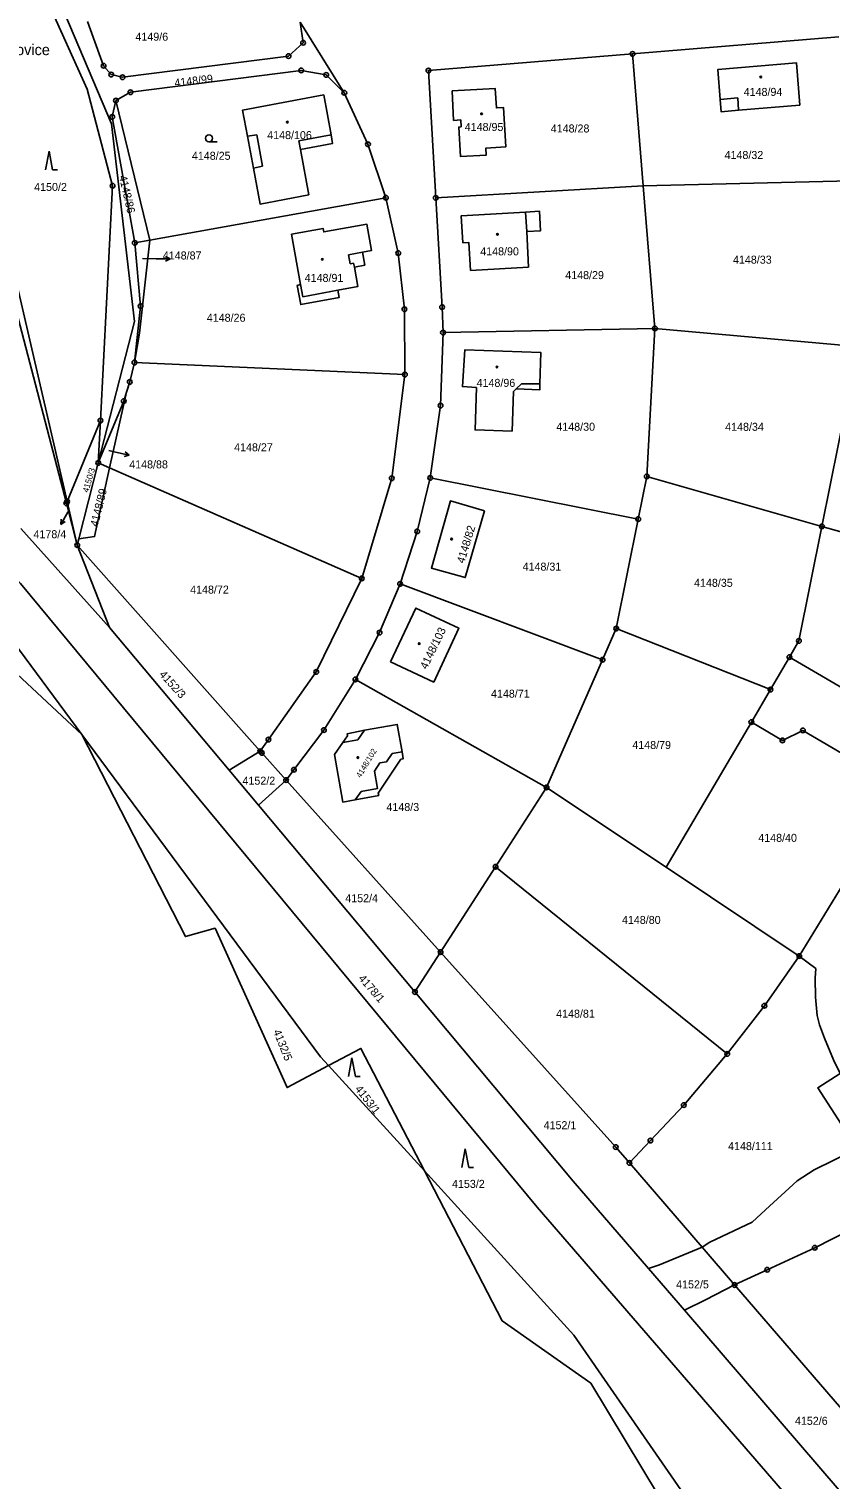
# Model space of a CAD drawing. Extents: x -733394 to -722299, y -1082822 to -1075049.
# Drawn here: x -728919.5 to -728749.3, y -1081434.3 to -1081126.2 of the extents above; entities that cross this region are included whole.
import ezdxf

# ---------------------------------------------------------------- set-up
doc = ezdxf.new("R2010")
doc.units = 0
for name, color, linetype in [('Hranice parcel', 7, 'Continuous'), ('Parcelní čísla', 7, 'Continuous'), ('Pop  PČ popisy', 7, 'Continuous'), ('Vnitřní kresba', 7, 'Continuous'), ('Značky bodu BP', 7, 'Continuous'), ('Značky budov', 7, 'Continuous'), ('Značky kultur', 7, 'Continuous')]:
    doc.layers.add(name, color=color, linetype=linetype)

msp = doc.modelspace()

# ---------------------------------------------------------------- linework, layer by layer
at = {"layer": 'Hranice parcel'}
for p, q in [((-728861.93, -1081124.79), (-728852.54, -1081139.77)), ((-728791.29, -1081131.5), (-728747.47, -1081127.91)), ((-728789.01, -1081159.56), (-728791.29, -1081131.5)), ((-728901.06, -1081141.44), (-728893.86, -1081171.08)), ((-728911.6, -1081226.99), (-728931.14, -1081152.17)), ((-728789.01, -1081159.56), (-728744.99, -1081158.46)), ((-728901.78, -1081159.51), (-728904.36, -1081209.41)), ((-728893.86, -1081171.08), (-728843.69, -1081162.08)), ((-728833.11, -1081162.09), (-728789.01, -1081159.56)), ((-728786.55, -1081189.82), (-728789.01, -1081159.56)), ((-728897.06, -1081171.65), (-728893.86, -1081171.08)), ((-728831.57, -1081190.71), (-728786.55, -1081189.82)), ((-728788.28, -1081221.28), (-728786.55, -1081189.82)), ((-728786.55, -1081189.82), (-728744.44, -1081193.63)), ((-728897.12, -1081197.07), (-728839.68, -1081199.63)), ((-728898.81, -1081203.37), (-728902.42, -1081219.47)), ((-728911.43, -1081226.59), (-728904.36, -1081209.41)), ((-728904.36, -1081209.41), (-728904.82, -1081218.42)), ((-728908.94, -1081234.52), (-728904.82, -1081218.42)), ((-728904.82, -1081218.42), (-728902.42, -1081219.47)), ((-728902.42, -1081219.47), (-728848.82, -1081242.93)), ((-728834.29, -1081221.58), (-728790.1, -1081230.35)), ((-728790.1, -1081230.35), (-728788.28, -1081221.28)), ((-728788.28, -1081221.28), (-728751.07, -1081231.9)), ((-728911.6, -1081226.99), (-728911.43, -1081226.59)), ((-728911.43, -1081226.59), (-728909.28, -1081235.86)), ((-728908.28, -1081276.14), (-728943.4, -1081228.73)), ((-728909.28, -1081235.86), (-728911.6, -1081226.99)), ((-728902.43, -1081253.39), (-728921.26, -1081232.31)), ((-728794.75, -1081253.61), (-728790.1, -1081230.35)), ((-728751.07, -1081231.9), (-728712.84, -1081242.8)), ((-728908.94, -1081234.52), (-728909.28, -1081235.86)), ((-728909.28, -1081235.86), (-728870.41, -1081279.65)), ((-728902.43, -1081253.39), (-728909.28, -1081235.86)), ((-728840.7, -1081244.1), (-728797.66, -1081260.24)), ((-728877.01, -1081283.71), (-728902.43, -1081253.39)), ((-728797.66, -1081260.24), (-728794.75, -1081253.61)), ((-728794.75, -1081253.61), (-728762.01, -1081266.56)), ((-728809.56, -1081287.35), (-728797.66, -1081260.24)), ((-728762.01, -1081266.56), (-728757.97, -1081259.66)), ((-728809.56, -1081287.35), (-728850.17, -1081264.4)), ((-728766.06, -1081273.47), (-728762.01, -1081266.56)), ((-728857.58, -1081344.58), (-728908.28, -1081276.14)), ((-728766.06, -1081273.47), (-728784.13, -1081304.32)), ((-728870.41, -1081279.65), (-728877.01, -1081283.71)), ((-728870.79, -1081291.14), (-728877.01, -1081283.71)), ((-728870.79, -1081291.14), (-728864.91, -1081285.78)), ((-728864.91, -1081285.78), (-728832.08, -1081322.33)), ((-728820.41, -1081304.2), (-728809.56, -1081287.35)), ((-728809.56, -1081287.35), (-728784.13, -1081304.32)), ((-728837.54, -1081330.81), (-728870.79, -1081291.14)), ((-728832.08, -1081322.33), (-728820.41, -1081304.2)), ((-728820.41, -1081304.2), (-728771.17, -1081343.96)), ((-728784.13, -1081304.32), (-728755.89, -1081323.18)), ((-728832.08, -1081322.33), (-728837.54, -1081330.81)), ((-728855.88, -1081346.45), (-728857.58, -1081344.58)), ((-728835.53, -1081368.81), (-728855.88, -1081346.45)), ((-728776.51, -1081385.05), (-728791.96, -1081367.13)), ((-728803.79, -1081403.7), (-728835.53, -1081368.81)), ((-728769.61, -1081393.06), (-728776.51, -1081385.05)), ((-728780.28, -1081398.41), (-728787.88, -1081389.58)), ((-728769.61, -1081393.06), (-728738.31, -1081429.37)), ((-728739.56, -1081445.74), (-728780.28, -1081398.41)), ((-728765.78, -1081458.58), (-728803.79, -1081403.7))]:
    msp.add_line(p, q, dxfattribs=at)
for points in [[(-728904.82, -1081218.42), (-728897.14, -1081188.39), (-728901.98, -1081146.37), (-728924.81, -1081092.52)], [(-728936.48, -1081099.72), (-728920, -1081113.97), (-728915.72, -1081119.94), (-728907.17, -1081139), (-728901.78, -1081159.51)], [(-728960.8, -1081114.72), (-728939.21, -1081135.88), (-728928.89, -1081151.35), (-728911.43, -1081226.59)], [(-728907.09, -1081124.63), (-728903.68, -1081134.01), (-728902.07, -1081135.91), (-728899.64, -1081136.45), (-728864.39, -1081131.97), (-728861.29, -1081129.14), (-728861.93, -1081124.79)], [(-728833.11, -1081162.09), (-728834.67, -1081135.05), (-728791.29, -1081131.5)], [(-728768.76, -1081143.48), (-728772.48, -1081143.79), (-728772.69, -1081141.16), (-728773.18, -1081134.79), (-728756.47, -1081133.39), (-728755.77, -1081142.38), (-728768.76, -1081143.48)], [(-728852.54, -1081139.77), (-728856.37, -1081135.97), (-728861.69, -1081135.02), (-728898, -1081139.64), (-728901.06, -1081141.44)], [(-728860.07, -1081161.48), (-728870.45, -1081163.42), (-728871.82, -1081155.78), (-728873.09, -1081148.98), (-728874.14, -1081143.43), (-728856.9, -1081140.23), (-728855.34, -1081148.67), (-728855.07, -1081150.55), (-728861.82, -1081151.81), (-728860.07, -1081161.48)], [(-728852.54, -1081139.77), (-728847.51, -1081150.69), (-728843.69, -1081162.08)], [(-728829.66, -1081139.38), (-728820.47, -1081138.88), (-728820.22, -1081142.98), (-728818.73, -1081142.89), (-728818.24, -1081151.28), (-728822.44, -1081151.51), (-728822.37, -1081153), (-728827.85, -1081153.31), (-728828.23, -1081147.07), (-728827.72, -1081147), (-728827.81, -1081145.52), (-728829.32, -1081145.63), (-728829.66, -1081139.38)], [(-728901.06, -1081141.44), (-728901.86, -1081144.9), (-728897.06, -1081171.65)], [(-728843.69, -1081162.08), (-728841.09, -1081173.82), (-728839.77, -1081185.76), (-728839.68, -1081199.63)], [(-728831.57, -1081190.71), (-728831.78, -1081185.3), (-728833.11, -1081162.09)], [(-728827.39, -1081171.67), (-728827.69, -1081165.88), (-728814.05, -1081165.13), (-728811.07, -1081164.95), (-728810.84, -1081169.08), (-728813.79, -1081169.27), (-728813.44, -1081176.79), (-728825.71, -1081177.5), (-728826.06, -1081171.59), (-728827.39, -1081171.67)], [(-728853.9, -1081181.67), (-728853.62, -1081183.24), (-728861.81, -1081184.75), (-728862.54, -1081180.68), (-728861.82, -1081180.53), (-728863.76, -1081169.81), (-728857.04, -1081168.6), (-728856.9, -1081169.32), (-728847.75, -1081167.68), (-728846.76, -1081173.27), (-728848.69, -1081173.63), (-728848.19, -1081176.37), (-728850.4, -1081176.8), (-728849.66, -1081180.91), (-728853.9, -1081181.67)], [(-728893.86, -1081171.08), (-728896.06, -1081190.82), (-728897.12, -1081197.07)], [(-728897.06, -1081171.65), (-728895.82, -1081185.1), (-728897.12, -1081197.07)], [(-728834.29, -1081221.58), (-728832.1, -1081206.22), (-728831.57, -1081190.71)], [(-728816.87, -1081211.66), (-728824.77, -1081211.38), (-728824.47, -1081202.4), (-728827.46, -1081202.2), (-728826.9, -1081194.35), (-728810.79, -1081194.93), (-728811.03, -1081201.62), (-728811.01, -1081202.88), (-728816, -1081202.7), (-728816.58, -1081203.23), (-728816.87, -1081211.66)], [(-728897.12, -1081197.07), (-728898.13, -1081201.21), (-728898.81, -1081203.37)], [(-728839.68, -1081199.63), (-728842.47, -1081221.66), (-728848.82, -1081242.93)], [(-728751.07, -1081231.9), (-728745.77, -1081205.55), (-728745.32, -1081201.46)], [(-728898.81, -1081203.37), (-728899.41, -1081205.28), (-728904.82, -1081218.42)], [(-728902.42, -1081219.47), (-728905.61, -1081234.04), (-728908.94, -1081234.52)], [(-728840.7, -1081244.1), (-728837.04, -1081232.97), (-728834.29, -1081221.58)], [(-728940.58, -1081224.24), (-728939.79, -1081223.8), (-728921.35, -1081244.04), (-728811.57, -1081376.56), (-728748.11, -1081449.93)], [(-728822.77, -1081228.55), (-728826.84, -1081242.77), (-728834.05, -1081240.74), (-728829.99, -1081226.49), (-728822.77, -1081228.55)], [(-728757.97, -1081259.66), (-728755.95, -1081256.22), (-728751.07, -1081231.9)], [(-728848.82, -1081242.93), (-728858.5, -1081262.82), (-728868.66, -1081277.18), (-728870.41, -1081279.65)], [(-728850.17, -1081264.4), (-728845.04, -1081254.44), (-728840.7, -1081244.1)], [(-728757.97, -1081259.66), (-728728.38, -1081276.98), (-728719.8, -1081260.26), (-728712.84, -1081242.8)], [(-728842.71, -1081260.67), (-728837.37, -1081249.25), (-728828.21, -1081253.5), (-728833.54, -1081264.97), (-728842.71, -1081260.67)], [(-729015.17, -1081264.48), (-729010.6, -1081270.76), (-728994.49, -1081269.18), (-728987.42, -1081264.99), (-728955.1, -1081256.99), (-728946.11, -1081256.17), (-728926.4, -1081259.35), (-728908.28, -1081276.14)], [(-728864.91, -1081285.78), (-728863.25, -1081283.59), (-728856.89, -1081275.16), (-728850.17, -1081264.4)], [(-728908.28, -1081276.14), (-728886.29, -1081319.03), (-728880.01, -1081317.27), (-728864.69, -1081351.13), (-728855.88, -1081346.45)], [(-728840.25, -1081279.8), (-728840.05, -1081281.3), (-728840.52, -1081281.37), (-728845.33, -1081288.6), (-728845.21, -1081289.1), (-728850.25, -1081290), (-728852.87, -1081290.46), (-728854.6, -1081280.33), (-728852.86, -1081277.82), (-728851.85, -1081276.42), (-728851.92, -1081275.94), (-728848.23, -1081275.16), (-728841.3, -1081273.98), (-728840.25, -1081279.8)], [(-728755.89, -1081323.18), (-728746.52, -1081307.93), (-728737.41, -1081292.52), (-728736.8, -1081288), (-728739.54, -1081284.36), (-728755.11, -1081275.24), (-728759.47, -1081277.36), (-728766.06, -1081273.47)], [(-728870.41, -1081279.65), (-728870.09, -1081280.01), (-728864.91, -1081285.78)], [(-728832.08, -1081322.33), (-728794.86, -1081363.77), (-728791.96, -1081367.13)], [(-728755.89, -1081323.18), (-728752.36, -1081325.85), (-728752.47, -1081327.85), (-728752.41, -1081331.88), (-728752.05, -1081335.84), (-728751.57, -1081337.8), (-728750.55, -1081340.65), (-728748.61, -1081345.25), (-728747.21, -1081348.11), (-728751.94, -1081351.15), (-728744.04, -1081363.34), (-728744.5, -1081364.57), (-728752.7, -1081368.57), (-728756.29, -1081370.94), (-728763.02, -1081377.06), (-728765.89, -1081379.72), (-728774.87, -1081383.98), (-728776.51, -1081385.05)], [(-728771.17, -1081343.96), (-728763.3, -1081333.74), (-728755.89, -1081323.18)], [(-728787.88, -1081389.58), (-728803.89, -1081370.97), (-728837.54, -1081330.81)], [(-728835.53, -1081368.81), (-728849.01, -1081342.79), (-728855.88, -1081346.45)], [(-728791.96, -1081367.13), (-728787.5, -1081362.38), (-728780.42, -1081354.84), (-728771.17, -1081343.96)], [(-728835.53, -1081368.81), (-728819.02, -1081400.69), (-728800.17, -1081413.95), (-728782.05, -1081443.99), (-728793.93, -1081453.78), (-728786.79, -1081468.87)], [(-728737.45, -1081377.46), (-728752.6, -1081385.14), (-728762.68, -1081389.83), (-728769.61, -1081393.06)], [(-728787.88, -1081389.58), (-728785.56, -1081388.8), (-728776.51, -1081385.05)], [(-728780.28, -1081398.41), (-728775.8, -1081396.25), (-728769.61, -1081393.06)]]:
    msp.add_lwpolyline(points, dxfattribs=at)
at = {"layer": 'Pop  PČ popisy'}
for p, q in [((-728895.45, -1081174.98), (-728892.55, -1081175.01)), ((-728892.55, -1081175.01), (-728889.55, -1081175.06)), ((-728889.55, -1081175.06), (-728890.56, -1081175.55)), ((-728889.55, -1081175.06), (-728890.54, -1081174.54)), ((-728902.54, -1081215.79), (-728901.17, -1081216.09)), ((-728901.17, -1081216.09), (-728898.25, -1081216.77)), ((-728898.25, -1081216.77), (-728899.33, -1081217.03)), ((-728898.25, -1081216.77), (-728899.11, -1081216.05)), ((-728911.26, -1081228.9), (-728912.76, -1081231.5)), ((-728911.09, -1081228.61), (-728911.26, -1081228.9)), ((-728912.76, -1081231.5), (-728912.69, -1081230.38)), ((-728912.76, -1081231.5), (-728911.83, -1081230.88))]:
    msp.add_line(p, q, dxfattribs=at)
at = {"layer": 'Vnitřní kresba'}
for p, q in [((-728772.69, -1081141.16), (-728768.96, -1081140.86)), ((-728768.96, -1081140.86), (-728768.76, -1081143.48)), ((-728873.09, -1081148.98), (-728871.16, -1081148.68)), ((-728871.16, -1081148.68), (-728869.91, -1081155.37)), ((-728855.34, -1081148.67), (-728862.17, -1081149.96)), ((-728862.17, -1081149.96), (-728861.82, -1081151.81)), ((-728869.91, -1081155.37), (-728871.82, -1081155.78)), ((-728814.05, -1081165.13), (-728813.79, -1081169.27)), ((-728848.69, -1081173.63), (-728851.64, -1081174.16)), ((-728851.64, -1081174.16), (-728851.29, -1081176.09)), ((-728851.29, -1081176.09), (-728850.56, -1081175.96)), ((-728850.56, -1081175.96), (-728850.4, -1081176.8)), ((-728861.82, -1081180.53), (-728861.38, -1081183.09)), ((-728861.38, -1081183.09), (-728853.9, -1081181.67)), ((-728816, -1081202.7), (-728814.87, -1081201.58)), ((-728814.87, -1081201.58), (-728811.03, -1081201.62))]:
    msp.add_line(p, q, dxfattribs=at)
for points in [[(-728852.86, -1081277.82), (-728849.7, -1081277.26), (-728848.23, -1081275.16)], [(-728850.25, -1081290), (-728848.96, -1081288.21), (-728845.52, -1081287.59), (-728846.15, -1081283.88), (-728844.96, -1081282.14), (-728843.56, -1081281.89), (-728842.35, -1081280.17), (-728840.25, -1081279.8)]]:
    msp.add_lwpolyline(points, dxfattribs=at)
at = {"layer": 'Značky bodu BP'}
for centre, radius in [((-728861.29, -1081129.14), 0.5), ((-728861.29, -1081129.14), 0.0303), ((-728791.29, -1081131.5), 0.5), ((-728903.68, -1081134.01), 0.5), ((-728903.68, -1081134.01), 0.0303), ((-728864.39, -1081131.97), 0.5), ((-728864.39, -1081131.97), 0.0303), ((-728791.29, -1081131.5), 0.0303), ((-728902.07, -1081135.91), 0.5), ((-728902.07, -1081135.91), 0.0303), ((-728899.64, -1081136.45), 0.5), ((-728899.64, -1081136.45), 0.0303), ((-728861.69, -1081135.02), 0.5), ((-728861.69, -1081135.02), 0.0303), ((-728856.37, -1081135.97), 0.5), ((-728856.37, -1081135.97), 0.0303), ((-728834.67, -1081135.05), 0.5), ((-728834.67, -1081135.05), 0.0303), ((-728898, -1081139.64), 0.5), ((-728898, -1081139.64), 0.0303), ((-728852.54, -1081139.77), 0.5), ((-728852.54, -1081139.77), 0.0303), ((-728901.06, -1081141.44), 0.5), ((-728901.06, -1081141.44), 0.0303), ((-728901.86, -1081144.9), 0.5), ((-728901.86, -1081144.9), 0.0303), ((-728847.51, -1081150.69), 0.5), ((-728847.51, -1081150.69), 0.0303), ((-728901.78, -1081159.51), 0.5), ((-728901.78, -1081159.51), 0.0303), ((-728843.69, -1081162.08), 0.5), ((-728843.69, -1081162.08), 0.0303), ((-728833.11, -1081162.09), 0.5), ((-728833.11, -1081162.09), 0.0303), ((-728897.06, -1081171.65), 0.5), ((-728897.06, -1081171.65), 0.0303), ((-728841.09, -1081173.82), 0.5), ((-728841.09, -1081173.82), 0.0303), ((-728895.82, -1081185.1), 0.5), ((-728895.82, -1081185.1), 0.0303), ((-728839.77, -1081185.76), 0.5), ((-728839.77, -1081185.76), 0.0303), ((-728831.78, -1081185.3), 0.5), ((-728831.78, -1081185.3), 0.0303), ((-728786.55, -1081189.82), 0.5), ((-728786.55, -1081189.82), 0.0303), ((-728831.57, -1081190.71), 0.5), ((-728831.57, -1081190.71), 0.0303), ((-728897.12, -1081197.07), 0.5), ((-728897.12, -1081197.07), 0.0303), ((-728839.68, -1081199.63), 0.5), ((-728898.13, -1081201.21), 0.5), ((-728898.13, -1081201.21), 0.0303), ((-728839.68, -1081199.63), 0.0303), ((-728899.41, -1081205.28), 0.5), ((-728899.41, -1081205.28), 0.0303), ((-728832.1, -1081206.22), 0.5), ((-728832.1, -1081206.22), 0.0303), ((-728904.36, -1081209.41), 0.5), ((-728904.36, -1081209.41), 0.0303), ((-728904.82, -1081218.42), 0.5), ((-728904.82, -1081218.42), 0.0303), ((-728842.47, -1081221.66), 0.5), ((-728842.47, -1081221.66), 0.0303), ((-728834.29, -1081221.58), 0.5), ((-728834.29, -1081221.58), 0.0303), ((-728788.28, -1081221.28), 0.5), ((-728788.28, -1081221.28), 0.0303), ((-728911.6, -1081226.99), 0.5), ((-728911.43, -1081226.59), 0.5), ((-728911.43, -1081226.59), 0.0303), ((-728911.6, -1081226.99), 0.0303), ((-728790.1, -1081230.35), 0.5), ((-728837.04, -1081232.97), 0.5), ((-728837.04, -1081232.97), 0.0303), ((-728790.1, -1081230.35), 0.0303), ((-728751.07, -1081231.9), 0.5), ((-728751.07, -1081231.9), 0.0303), ((-728909.28, -1081235.86), 0.5), ((-728909.28, -1081235.86), 0.0303), ((-728848.82, -1081242.93), 0.5), ((-728848.82, -1081242.93), 0.0303), ((-728840.7, -1081244.1), 0.5), ((-728840.7, -1081244.1), 0.0303), ((-728845.04, -1081254.44), 0.5), ((-728845.04, -1081254.44), 0.0303), ((-728794.75, -1081253.61), 0.5), ((-728794.75, -1081253.61), 0.0303), ((-728755.95, -1081256.22), 0.5), ((-728755.95, -1081256.22), 0.0303), ((-728797.66, -1081260.24), 0.5), ((-728797.66, -1081260.24), 0.0303), ((-728757.97, -1081259.66), 0.5), ((-728757.97, -1081259.66), 0.0303), ((-728858.5, -1081262.82), 0.5), ((-728858.5, -1081262.82), 0.0303), ((-728850.17, -1081264.4), 0.5), ((-728850.17, -1081264.4), 0.0303), ((-728762.01, -1081266.56), 0.5), ((-728762.01, -1081266.56), 0.0303), ((-728766.06, -1081273.47), 0.5), ((-728856.89, -1081275.16), 0.5), ((-728856.89, -1081275.16), 0.0303), ((-728766.06, -1081273.47), 0.0303), ((-728755.11, -1081275.24), 0.5), ((-728755.11, -1081275.24), 0.0303), ((-728870.41, -1081279.65), 0.5), ((-728868.66, -1081277.18), 0.5), ((-728868.66, -1081277.18), 0.0303), ((-728759.47, -1081277.36), 0.5), ((-728759.47, -1081277.36), 0.0303), ((-728870.09, -1081280.01), 0.5), ((-728870.41, -1081279.65), 0.0303), ((-728870.09, -1081280.01), 0.0303), ((-728864.91, -1081285.78), 0.5), ((-728863.25, -1081283.59), 0.5), ((-728863.25, -1081283.59), 0.0303), ((-728864.91, -1081285.78), 0.0303), ((-728809.56, -1081287.35), 0.5), ((-728809.56, -1081287.35), 0.0303), ((-728820.41, -1081304.2), 0.5), ((-728820.41, -1081304.2), 0.0303), ((-728832.08, -1081322.33), 0.5), ((-728832.08, -1081322.33), 0.0303), ((-728755.89, -1081323.18), 0.5), ((-728755.89, -1081323.18), 0.0303), ((-728837.54, -1081330.81), 0.5), ((-728837.54, -1081330.81), 0.0303), ((-728763.3, -1081333.74), 0.5), ((-728763.3, -1081333.74), 0.0303), ((-728771.17, -1081343.96), 0.5), ((-728771.17, -1081343.96), 0.0303), ((-728780.42, -1081354.84), 0.5), ((-728780.42, -1081354.84), 0.0303), ((-728787.5, -1081362.38), 0.5), ((-728787.5, -1081362.38), 0.0303), ((-728794.86, -1081363.77), 0.5), ((-728794.86, -1081363.77), 0.0303), ((-728791.96, -1081367.13), 0.5), ((-728791.96, -1081367.13), 0.0303), ((-728752.6, -1081385.14), 0.5), ((-728752.6, -1081385.14), 0.0303), ((-728762.68, -1081389.83), 0.5), ((-728762.68, -1081389.83), 0.0303), ((-728769.61, -1081393.06), 0.5), ((-728769.61, -1081393.06), 0.0303)]:
    msp.add_circle(centre, radius, dxfattribs=at)
at = {"layer": 'Značky budov'}
for centre in [(-728764.06, -1081136.42), (-728864.65, -1081146), (-728823.39, -1081144.24), (-728820.01, -1081169.84), (-728857.22, -1081175.16), (-728820.09, -1081198.04), (-728829.75, -1081234.59), (-728836.62, -1081256.79), (-728849.67, -1081281)]:
    msp.add_circle(centre, 0.175, dxfattribs=at)
at = {"layer": 'Značky kultur'}
for p, q in [((-728915.26, -1081152.15), (-728916.01, -1081156.15)), ((-728914.51, -1081156.15), (-728915.26, -1081152.15)), ((-728881.29, -1081150.19), (-728879.54, -1081150.19)), ((-728914.51, -1081156.15), (-728913.51, -1081156.15)), ((-728850.92, -1081344.79), (-728851.67, -1081348.79)), ((-728850.17, -1081348.79), (-728850.92, -1081344.79)), ((-728850.17, -1081348.79), (-728849.17, -1081348.79)), ((-728826.84, -1081364.13), (-728827.59, -1081368.13)), ((-728826.09, -1081368.13), (-728826.84, -1081364.13)), ((-728826.09, -1081368.13), (-728825.09, -1081368.13))]:
    msp.add_line(p, q, dxfattribs=at)
msp.add_circle((-728881.29, -1081149.44), 0.75, dxfattribs=at)

# ---------------------------------------------------------------- texts
at = {"layer": 'Parcelní čísla'}
for s, p in [('4149/6', (-728896.92, -1081128.7)), ('4148/94', (-728767.69, -1081140.43)), ('4148/95', (-728826.96, -1081147.88)), ('4148/28', (-728808.68, -1081148.2)), ('4148/106', (-728868.92, -1081149.61)), ('4148/25', (-728884.93, -1081154)), ('4148/32', (-728771.75, -1081153.83)), ('4150/2', (-728918.44, -1081160.63)), ('4148/87', (-728891.1, -1081175.18)), ('4148/90', (-728823.66, -1081174.3)), ('4148/33', (-728769.96, -1081176.07)), ('4148/29', (-728805.6, -1081179.35)), ('4148/91', (-728860.96, -1081179.94)), ('4148/26', (-728881.76, -1081188.41)), ('4148/96', (-728824.44, -1081202.25)), ('4148/30', (-728807.49, -1081211.57)), ('4148/34', (-728771.62, -1081211.58)), ('4148/27', (-728875.95, -1081215.93)), ('4148/88', (-728898.24, -1081219.57)), ('4178/4', (-728918.58, -1081234.4)), ('4148/31', (-728814.66, -1081241.29)), ('4148/72', (-728885.3, -1081246.17)), ('4148/35', (-728778.23, -1081244.73)), ('4148/71', (-728821.37, -1081268.28)), ('4148/79', (-728791.35, -1081279.18)), ('4152/2', (-728874.18, -1081286.77)), ('4148/3', (-728843.59, -1081292.36)), ('4148/40', (-728764.59, -1081298.91)), ('4152/4', (-728852.34, -1081311.74)), ('4148/80', (-728793.55, -1081316.35)), ('4148/81', (-728807.53, -1081336.27)), ('4152/1', (-728810.2, -1081359.96)), ('4148/111', (-728771, -1081364.4)), ('4153/2', (-728829.66, -1081372.43)), ('4152/5', (-728782.04, -1081393.78)), ('4152/6', (-728756.8, -1081422.77))]:
    msp.add_text(s, height=1.7, dxfattribs=at).set_placement(p)
for s, height, rotation, p in [('4148/99', 1.7, 7, (-728888.53, -1081138.54)), ('4148/86', 1.7, 283, (-728900.44, -1081157.51)), ('4150/3', 1.3, 74, (-728906.94, -1081224.79)), ('4148/89', 1.7, 76, (-728904.93, -1081232.06)), ('4148/82', 1.7, 73, (-728827.08, -1081239.87)), ('4148/103', 1.7, 64, (-728835.03, -1081262.38)), ('4152/3', 1.7, 312, (-728891.97, -1081263.44)), ('4148/102', 1.222, 59, (-728849.09, -1081285.41)), ('4178/1', 1.7, 311, (-728849.65, -1081328.01)), ('4132/5', 1.7, 292, (-728867.7, -1081339.17)), ('4153/1', 1.7, 308, (-728850.38, -1081351.46))]:
    msp.add_text(s, height=height, rotation=rotation, dxfattribs=at).set_placement(p)
at = {"layer": 'Pop  PČ popisy'}
msp.add_text('Marianovice', height=2.3, dxfattribs=at).set_placement((-728931.68, -1081131.77))

doc.saveas('drawing.dxf')
